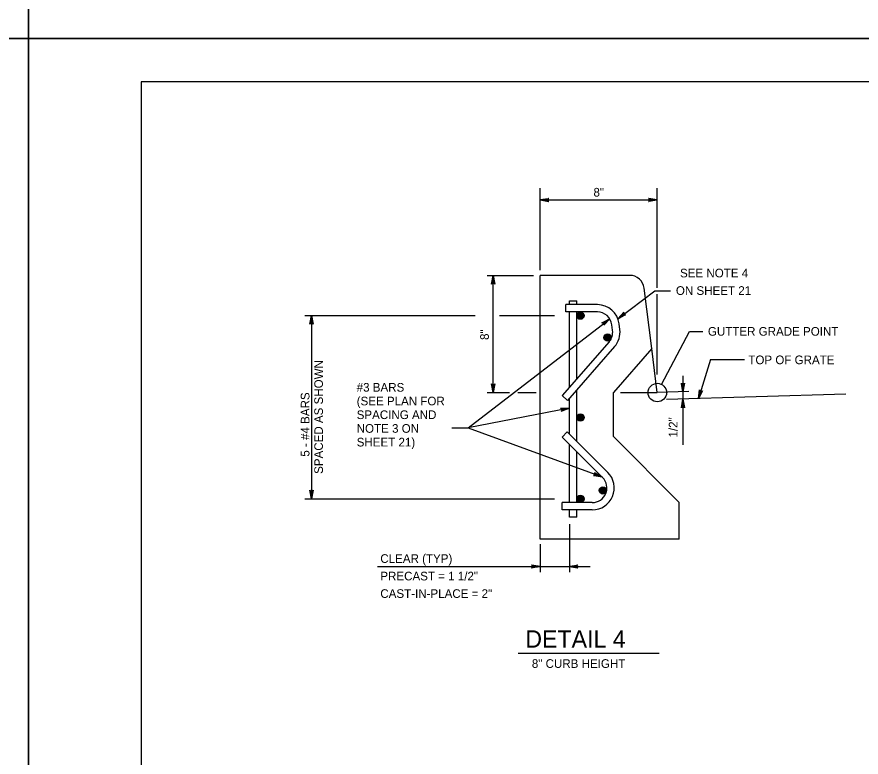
# Model space of a CAD drawing. Extents: x 2087776 to 2104538, y 970919 to 982612.
# Drawn here: x 2098799 to 2099759, y 973999 to 974842 of the extents above; entities that cross this region are included whole.
import ezdxf

# ---------------------------------------------------------------- set-up
doc = ezdxf.new("R2010")
doc.units = 0
doc.layers.add('1', color=7, linetype='Continuous')
doc.layers.add('PLT-BNDY', color=7, linetype='Continuous')

msp = doc.modelspace()

# ---------------------------------------------------------------- linework, layer by layer
at = {"layer": '1'}
for p, q in [((2099394.25, 974553.32), (2099394.25, 974646.84)), ((2099527.59, 974533.27), (2099527.59, 974646.84)), ((2099394.25, 974633.25), (2099527.59, 974633.25)), ((2099334.01, 974547.52), (2099386.92, 974547.52)), ((2099340.89, 974414.18), (2099340.89, 974547.2)), ((2099394.25, 974247.34), (2099394.25, 974547.52)), ((2099496.22, 974547.52), (2099394.25, 974547.52)), ((2099521.35, 974464.18), (2099512.76, 974532.92)), ((2099527.59, 974434.88), (2099527.59, 974526.25)), ((2099459.44, 974514.19), (2099423.41, 974514.19)), ((2099423.41, 974505.85), (2099423.41, 974514.19)), ((2099427.58, 974514.19), (2099427.58, 974518.36)), ((2099427.58, 974518.36), (2099435.92, 974518.36)), ((2099435.92, 974514.19), (2099435.92, 974518.36)), ((2099126.76, 974501.69), (2099320.45, 974501.69)), ((2099134.31, 974501.69), (2099134.31, 974293.17)), ((2099348.12, 974501.69), (2099410.62, 974501.69)), ((2099459.43, 974505.85), (2099423.41, 974505.85)), ((2099427.58, 974420.3), (2099427.58, 974505.85)), ((2099435.92, 974429.83), (2099435.92, 974505.85)), ((2099312.51, 974374.12), (2099473.49, 974498.12)), ((2099476.75, 974484.97), (2099475.97, 974491.24)), ((2099485.03, 974486), (2099484.24, 974492.28)), ((2099532.48, 974423.47), (2099564.19, 974483.8)), ((2099564.19, 974483.8), (2099579.36, 974483.8)), ((2099472.76, 974471.93), (2099419.24, 974410.77)), ((2099479.04, 974466.44), (2099425.52, 974405.28)), ((2099521.35, 974464.18), (2099477.59, 974414.18)), ((2099527.59, 974414.18), (2099521.35, 974464.18)), ((2099588.04, 974451.67), (2099574.3, 974407.27)), ((2099588.04, 974451.67), (2099626.68, 974451.67)), ((2099556.82, 974433.37), (2099556.82, 974354.84)), ((2099334.01, 974414.18), (2099359.59, 974414.18)), ((2099368.89, 974414.18), (2099389.94, 974414.18)), ((2099435.92, 974358.71), (2099435.92, 974417.17)), ((2099477.59, 974364.18), (2099477.59, 974414.18)), ((2099485.79, 974414.18), (2099527.59, 974414.18)), ((2099563.45, 974415.23), (2099527.59, 974414.18)), ((2099527.59, 974414.18), (2099527.59, 974414.18)), ((2099419.24, 974410.77), (2099425.52, 974405.28)), ((2099427.58, 974367.05), (2099427.58, 974407.64)), ((2099742.17, 974412.2), (2099538.13, 974406.2)), ((2099427.58, 974396.4), (2099312.51, 974374.12)), ((2099294.02, 974374.12), (2099312.51, 974374.12)), ((2099312.51, 974374.12), (2099464.72, 974318.12)), ((2099419.24, 974363.6), (2099425.14, 974369.49)), ((2099471.29, 974323.34), (2099425.14, 974369.49)), ((2099465.42, 974317.42), (2099419.24, 974363.6)), ((2099427.58, 974289), (2099427.58, 974355.26)), ((2099552.58, 974289.19), (2099477.59, 974364.18)), ((2099435.92, 974289), (2099435.92, 974346.92)), ((2099126.76, 974293.17), (2099410.62, 974293.17)), ((2099419.24, 974280.67), (2099419.24, 974289)), ((2099453.64, 974289), (2099419.24, 974289)), ((2099552.58, 974247.34), (2099552.58, 974289.19)), ((2099453.61, 974280.67), (2099419.24, 974280.67)), ((2099427.58, 974272.33), (2099427.58, 974280.67)), ((2099435.92, 974272.33), (2099435.92, 974280.67)), ((2099435.92, 974272.33), (2099427.58, 974272.33)), ((2099427.58, 974264.51), (2099427.58, 974209.72)), ((2099552.58, 974247.34), (2099394.25, 974247.34)), ((2099394.25, 974241.56), (2099394.25, 974209.72)), ((2099209.5, 974216.27), (2099451.19, 974216.27)), ((2099369.38, 974117.59), (2099529.62, 974117.59))]:
    msp.add_line(p, q, dxfattribs=at)
for points in [[(2101519.11, 972917.37), (2101519.11, 974767.76), (2098940.37, 974767.76), (2098940.37, 972917.37), (2101519.11, 972917.37), (2101519.11, 973003.85), (2100862.94, 973003.85), (2100862.94, 973216.04), (2101519.11, 973216.04), (2101519.11, 973311.07), (2100862.94, 973311.07), (2100862.94, 972917.37), (2101121.48, 972917.37), (2101121.48, 973003.85), (2101121.48, 972917.37), (2101374.1, 972917.37), (2101374.1, 973003.85), (2101374.1, 972963.44), (2101519.11, 972963.44)], [(2099394.25, 974633.25), (2099404.04, 974635.08), (2099403.66, 974634.82), (2099403.28, 974634.56), (2099403.09, 974634.23), (2099402.9, 974633.9), (2099402.84, 974633.58), (2099402.78, 974633.25), (2099402.84, 974632.92), (2099402.9, 974632.59), (2099403.09, 974632.26), (2099403.28, 974631.93), (2099403.66, 974631.67), (2099404.04, 974631.41), (2099394.25, 974633.25), (2099403.66, 974631.67), (2099403.28, 974631.93), (2099394.25, 974633.25), (2099403.09, 974632.26), (2099402.9, 974632.59), (2099394.25, 974633.25), (2099402.84, 974632.92), (2099402.78, 974633.25), (2099394.25, 974633.25), (2099402.84, 974633.58), (2099402.9, 974633.9), (2099394.25, 974633.25), (2099403.09, 974634.23), (2099403.28, 974634.56), (2099394.25, 974633.25), (2099403.66, 974634.82)], [(2099527.24, 974633.25), (2099517.45, 974631.41), (2099517.83, 974631.67), (2099518.21, 974631.93), (2099518.4, 974632.26), (2099518.59, 974632.59), (2099518.65, 974632.92), (2099518.71, 974633.25), (2099518.65, 974633.58), (2099518.59, 974633.9), (2099518.4, 974634.23), (2099518.21, 974634.56), (2099517.83, 974634.82), (2099517.45, 974635.08), (2099527.24, 974633.25), (2099517.83, 974634.82), (2099518.21, 974634.56), (2099527.24, 974633.25), (2099518.4, 974634.23), (2099518.59, 974633.9), (2099527.24, 974633.25), (2099518.65, 974633.58), (2099518.71, 974633.25), (2099527.24, 974633.25), (2099518.65, 974632.92), (2099518.59, 974632.59), (2099527.24, 974633.25), (2099518.4, 974632.26), (2099518.21, 974631.93), (2099527.24, 974633.25), (2099517.83, 974631.67)], [(2099340.89, 974547.2), (2099342.72, 974537.42), (2099342.46, 974537.79), (2099342.2, 974538.17), (2099341.87, 974538.36), (2099341.55, 974538.56), (2099341.22, 974538.61), (2099340.89, 974538.67), (2099340.56, 974538.61), (2099340.23, 974538.56), (2099339.91, 974538.36), (2099339.58, 974538.17), (2099339.32, 974537.79), (2099339.05, 974537.42), (2099340.89, 974547.2), (2099339.32, 974537.79), (2099339.58, 974538.17), (2099340.89, 974547.2), (2099339.91, 974538.36), (2099340.23, 974538.56), (2099340.89, 974547.2), (2099340.56, 974538.61), (2099340.89, 974538.67), (2099340.89, 974547.2), (2099341.22, 974538.61), (2099341.55, 974538.56), (2099340.89, 974547.2), (2099341.87, 974538.36), (2099342.2, 974538.17), (2099340.89, 974547.2), (2099342.46, 974537.79)], [(2099482.78, 974498.15), (2099524.64, 974530), (2099542.61, 974530)], [(2099134.31, 974501.69), (2099136.14, 974491.9), (2099135.88, 974492.28), (2099135.62, 974492.66), (2099135.29, 974492.85), (2099134.96, 974493.04), (2099134.64, 974493.1), (2099134.31, 974493.16), (2099133.98, 974493.1), (2099133.65, 974493.04), (2099133.32, 974492.85), (2099133, 974492.66), (2099132.73, 974492.28), (2099132.47, 974491.9), (2099134.31, 974501.69), (2099132.73, 974492.28), (2099133, 974492.66), (2099134.31, 974501.69), (2099133.32, 974492.85), (2099133.65, 974493.04), (2099134.31, 974501.69), (2099133.98, 974493.1), (2099134.31, 974493.16), (2099134.31, 974501.69), (2099134.64, 974493.1), (2099134.96, 974493.04), (2099134.31, 974501.69), (2099135.29, 974492.85), (2099135.62, 974492.66), (2099134.31, 974501.69), (2099135.88, 974492.28)], [(2099482.78, 974498.15), (2099489.4, 974505.47), (2099489.26, 974505.04), (2099489.12, 974504.61), (2099489.16, 974504.23), (2099489.21, 974503.86), (2099489.36, 974503.56), (2099489.51, 974503.27), (2099489.75, 974503.05), (2099489.99, 974502.82), (2099490.34, 974502.68), (2099490.7, 974502.54), (2099491.15, 974502.56), (2099491.6, 974502.58), (2099482.78, 974498.15), (2099491.15, 974502.56), (2099490.7, 974502.54), (2099482.78, 974498.15), (2099490.34, 974502.68), (2099489.99, 974502.82), (2099482.78, 974498.15), (2099489.75, 974503.05), (2099489.51, 974503.27), (2099482.78, 974498.15), (2099489.36, 974503.56), (2099489.21, 974503.86), (2099482.78, 974498.15), (2099489.16, 974504.23), (2099489.12, 974504.61), (2099482.78, 974498.15), (2099489.26, 974505.04)], [(2099473.49, 974498.12), (2099466.86, 974490.7), (2099467, 974491.13), (2099467.14, 974491.57), (2099467.09, 974491.95), (2099467.05, 974492.33), (2099466.89, 974492.62), (2099466.74, 974492.92), (2099466.49, 974493.14), (2099466.25, 974493.37), (2099465.89, 974493.51), (2099465.54, 974493.65), (2099465.08, 974493.63), (2099464.62, 974493.6), (2099473.49, 974498.12), (2099465.08, 974493.63), (2099465.54, 974493.65), (2099473.49, 974498.12), (2099465.89, 974493.51), (2099466.25, 974493.37), (2099473.49, 974498.12), (2099466.49, 974493.14), (2099466.74, 974492.92), (2099473.49, 974498.12), (2099466.89, 974492.62), (2099467.05, 974492.33), (2099473.49, 974498.12), (2099467.09, 974491.95), (2099467.14, 974491.57), (2099473.49, 974498.12), (2099467, 974491.13)], [(2099340.89, 974414.18), (2099339.05, 974423.96), (2099339.32, 974423.58), (2099339.58, 974423.21), (2099339.91, 974423.01), (2099340.23, 974422.82), (2099340.56, 974422.76), (2099340.89, 974422.71), (2099341.22, 974422.76), (2099341.55, 974422.82), (2099341.87, 974423.01), (2099342.2, 974423.21), (2099342.46, 974423.58), (2099342.72, 974423.96), (2099340.89, 974414.18), (2099342.46, 974423.58), (2099342.2, 974423.21), (2099340.89, 974414.18), (2099341.87, 974423.01), (2099341.55, 974422.82), (2099340.89, 974414.18), (2099341.22, 974422.76), (2099340.89, 974422.71), (2099340.89, 974414.18), (2099340.56, 974422.76), (2099340.23, 974422.82), (2099340.89, 974414.18), (2099339.91, 974423.01), (2099339.58, 974423.21), (2099340.89, 974414.18), (2099339.32, 974423.58)], [(2099556.82, 974415.03), (2099554.98, 974424.82), (2099555.24, 974424.44), (2099555.5, 974424.07), (2099555.83, 974423.87), (2099556.16, 974423.68), (2099556.49, 974423.62), (2099556.82, 974423.56), (2099557.14, 974423.62), (2099557.47, 974423.68), (2099557.8, 974423.87), (2099558.13, 974424.07), (2099558.39, 974424.44), (2099558.65, 974424.82), (2099556.82, 974415.03), (2099558.39, 974424.44), (2099558.13, 974424.07), (2099556.82, 974415.03), (2099557.8, 974423.87), (2099557.47, 974423.68), (2099556.82, 974415.03), (2099557.14, 974423.62), (2099556.82, 974423.56), (2099556.82, 974415.03), (2099556.49, 974423.62), (2099556.16, 974423.68), (2099556.82, 974415.03), (2099555.83, 974423.87), (2099555.5, 974424.07), (2099556.82, 974415.03), (2099555.24, 974424.44)], [(2099574.3, 974407.27), (2099575.44, 974417.16), (2099575.58, 974416.72), (2099575.71, 974416.28), (2099575.97, 974416), (2099576.23, 974415.72), (2099576.52, 974415.57), (2099576.82, 974415.42), (2099577.15, 974415.37), (2099577.48, 974415.33), (2099577.85, 974415.42), (2099578.22, 974415.51), (2099578.58, 974415.79), (2099578.94, 974416.07), (2099574.3, 974407.27), (2099578.58, 974415.79), (2099578.22, 974415.51), (2099574.3, 974407.27), (2099577.85, 974415.42), (2099577.48, 974415.33), (2099574.3, 974407.27), (2099577.15, 974415.37), (2099576.82, 974415.42), (2099574.3, 974407.27), (2099576.52, 974415.57), (2099576.23, 974415.72), (2099574.3, 974407.27), (2099575.97, 974416), (2099575.71, 974416.28), (2099574.3, 974407.27), (2099575.58, 974416.72)], [(2099556.82, 974406.75), (2099558.65, 974396.97), (2099558.39, 974397.34), (2099558.13, 974397.72), (2099557.8, 974397.92), (2099557.47, 974398.11), (2099557.14, 974398.17), (2099556.82, 974398.22), (2099556.49, 974398.17), (2099556.16, 974398.11), (2099555.83, 974397.92), (2099555.5, 974397.72), (2099555.24, 974397.34), (2099554.98, 974396.97), (2099556.82, 974406.75), (2099555.24, 974397.34), (2099555.5, 974397.72), (2099556.82, 974406.75), (2099555.83, 974397.92), (2099556.16, 974398.11), (2099556.82, 974406.75), (2099556.49, 974398.17), (2099556.82, 974398.22), (2099556.82, 974406.75), (2099557.14, 974398.17), (2099557.47, 974398.11), (2099556.82, 974406.75), (2099557.8, 974397.92), (2099558.13, 974397.72), (2099556.82, 974406.75), (2099558.39, 974397.34)], [(2099427.58, 974396.4), (2099418.32, 974392.74), (2099418.64, 974393.07), (2099418.97, 974393.4), (2099419.09, 974393.76), (2099419.22, 974394.12), (2099419.21, 974394.45), (2099419.21, 974394.78), (2099419.09, 974395.09), (2099418.97, 974395.4), (2099418.72, 974395.69), (2099418.47, 974395.97), (2099418.05, 974396.16), (2099417.63, 974396.34), (2099427.58, 974396.4), (2099418.05, 974396.16), (2099418.47, 974395.97), (2099427.58, 974396.4), (2099418.72, 974395.69), (2099418.97, 974395.4), (2099427.58, 974396.4), (2099419.09, 974395.09), (2099419.21, 974394.78), (2099427.58, 974396.4), (2099419.21, 974394.45), (2099419.22, 974394.12), (2099427.58, 974396.4), (2099419.09, 974393.76), (2099418.97, 974393.4), (2099427.58, 974396.4), (2099418.64, 974393.07)], [(2099464.72, 974318.12), (2099454.9, 974319.77), (2099455.35, 974319.89), (2099455.79, 974320), (2099456.09, 974320.24), (2099456.38, 974320.48), (2099456.55, 974320.77), (2099456.72, 974321.06), (2099456.78, 974321.39), (2099456.84, 974321.72), (2099456.77, 974322.09), (2099456.7, 974322.47), (2099456.43, 974322.84), (2099456.17, 974323.22), (2099464.72, 974318.12), (2099456.43, 974322.84), (2099456.7, 974322.47), (2099464.72, 974318.12), (2099456.77, 974322.09), (2099456.84, 974321.72), (2099464.72, 974318.12), (2099456.78, 974321.39), (2099456.72, 974321.06), (2099464.72, 974318.12), (2099456.55, 974320.77), (2099456.38, 974320.48), (2099464.72, 974318.12), (2099456.09, 974320.24), (2099455.79, 974320), (2099464.72, 974318.12), (2099455.35, 974319.89)], [(2099134.31, 974293.17), (2099132.47, 974302.95), (2099132.73, 974302.58), (2099133, 974302.2), (2099133.32, 974302), (2099133.65, 974301.81), (2099133.98, 974301.75), (2099134.31, 974301.7), (2099134.64, 974301.75), (2099134.96, 974301.81), (2099135.29, 974302), (2099135.62, 974302.2), (2099135.88, 974302.58), (2099136.14, 974302.95), (2099134.31, 974293.17), (2099135.88, 974302.58), (2099135.62, 974302.2), (2099134.31, 974293.17), (2099135.29, 974302), (2099134.96, 974301.81), (2099134.31, 974293.17), (2099134.64, 974301.75), (2099134.31, 974301.7), (2099134.31, 974293.17), (2099133.98, 974301.75), (2099133.65, 974301.81), (2099134.31, 974293.17), (2099133.32, 974302), (2099133, 974302.2), (2099134.31, 974293.17), (2099132.73, 974302.58)], [(2099394.25, 974216.27), (2099384.47, 974214.44), (2099384.84, 974214.7), (2099385.22, 974214.96), (2099385.42, 974215.29), (2099385.61, 974215.61), (2099385.67, 974215.94), (2099385.72, 974216.27), (2099385.67, 974216.6), (2099385.61, 974216.93), (2099385.42, 974217.25), (2099385.22, 974217.58), (2099384.84, 974217.84), (2099384.47, 974218.1), (2099394.25, 974216.27), (2099384.84, 974217.84), (2099385.22, 974217.58), (2099394.25, 974216.27), (2099385.42, 974217.25), (2099385.61, 974216.93), (2099394.25, 974216.27), (2099385.67, 974216.6), (2099385.72, 974216.27), (2099394.25, 974216.27), (2099385.67, 974215.94), (2099385.61, 974215.61), (2099394.25, 974216.27), (2099385.42, 974215.29), (2099385.22, 974214.96), (2099394.25, 974216.27), (2099384.84, 974214.7)], [(2099427.58, 974216.27), (2099437.37, 974218.1), (2099436.99, 974217.84), (2099436.61, 974217.58), (2099436.42, 974217.25), (2099436.23, 974216.93), (2099436.17, 974216.6), (2099436.11, 974216.27), (2099436.17, 974215.94), (2099436.23, 974215.61), (2099436.42, 974215.29), (2099436.61, 974214.96), (2099436.99, 974214.7), (2099437.37, 974214.44), (2099427.58, 974216.27), (2099436.99, 974214.7), (2099436.61, 974214.96), (2099427.58, 974216.27), (2099436.42, 974215.29), (2099436.23, 974215.61), (2099427.58, 974216.27), (2099436.17, 974215.94), (2099436.11, 974216.27), (2099427.58, 974216.27), (2099436.17, 974216.6), (2099436.23, 974216.93), (2099427.58, 974216.27), (2099436.42, 974217.25), (2099436.61, 974217.58), (2099427.58, 974216.27), (2099436.99, 974217.84)]]:
    msp.add_lwpolyline(points, dxfattribs=at)
for centre, radius in [((2099440.13, 974501.69), 4.17), ((2099440.13, 974501.69), 3.87), ((2099440.13, 974501.69), 3.58), ((2099440.13, 974501.69), 3.28), ((2099440.13, 974501.69), 2.98), ((2099440.13, 974501.69), 2.69), ((2099440.13, 974501.69), 2.39), ((2099440.13, 974501.69), 2.1), ((2099440.13, 974501.69), 1.8), ((2099440.13, 974501.69), 1.5), ((2099440.13, 974501.69), 1.21), ((2099440.13, 974501.69), 0.912), ((2099440.13, 974501.69), 0.616), ((2099440.13, 974501.69), 0.32), ((2099471.07, 974476.73), 4.17), ((2099471.07, 974476.73), 3.87), ((2099471.07, 974476.73), 3.58), ((2099471.07, 974476.73), 3.28), ((2099471.07, 974476.73), 2.98), ((2099471.07, 974476.73), 2.69), ((2099471.07, 974476.73), 2.39), ((2099471.07, 974476.73), 2.1), ((2099471.07, 974476.73), 1.8), ((2099471.07, 974476.73), 1.5), ((2099471.07, 974476.73), 1.21), ((2099471.07, 974476.73), 0.912), ((2099471.07, 974476.73), 0.616), ((2099471.07, 974476.73), 0.32), ((2099527.59, 974414.18), 10.5), ((2099440.14, 974385.75), 4.17), ((2099440.14, 974385.75), 3.87), ((2099440.14, 974385.75), 3.58), ((2099440.14, 974385.75), 3.28), ((2099440.14, 974385.75), 2.98), ((2099440.14, 974385.75), 2.69), ((2099440.14, 974385.75), 2.39), ((2099440.14, 974385.75), 2.1), ((2099440.14, 974385.75), 1.8), ((2099440.14, 974385.75), 1.5), ((2099440.14, 974385.75), 1.21), ((2099440.14, 974385.75), 0.912), ((2099440.14, 974385.75), 0.616), ((2099440.14, 974385.75), 0.32), ((2099465.78, 974302.86), 4.17), ((2099465.78, 974302.86), 3.87), ((2099465.78, 974302.86), 3.58), ((2099465.78, 974302.86), 3.28), ((2099465.78, 974302.86), 2.98), ((2099465.78, 974302.86), 2.69), ((2099465.78, 974302.86), 2.39), ((2099465.78, 974302.86), 2.1), ((2099465.78, 974302.86), 1.8), ((2099465.78, 974302.86), 1.5), ((2099465.78, 974302.86), 1.21), ((2099465.78, 974302.86), 0.912), ((2099465.78, 974302.86), 0.616), ((2099465.78, 974302.86), 0.32), ((2099440.13, 974293.17), 4.17), ((2099440.13, 974293.17), 3.87), ((2099440.13, 974293.17), 3.58), ((2099440.13, 974293.17), 3.28), ((2099440.13, 974293.17), 2.98), ((2099440.13, 974293.17), 2.69), ((2099440.13, 974293.17), 2.39), ((2099440.13, 974293.17), 2.1), ((2099440.13, 974293.17), 1.8), ((2099440.13, 974293.17), 1.5), ((2099440.13, 974293.17), 1.21), ((2099440.13, 974293.17), 0.912), ((2099440.13, 974293.17), 0.616), ((2099440.13, 974293.17), 0.32)]:
    msp.add_circle(centre, radius, dxfattribs=at)
for centre, radius, start, end in [((2099496.22, 974530.86), 16.66, 7.12184, 90), ((2099459.44, 974489.19), 25, 7.12184, 90), ((2099459.43, 974489.18), 16.67, 7.12184, 90), ((2099460.21, 974482.9), 16.67, 318.81225, 7.12184), ((2099460.22, 974482.9), 25, 318.81225, 7.12184), ((2099453.61, 974305.67), 25, 270, 45), ((2099453.64, 974305.65), 16.65, 270, 45)]:
    msp.add_arc(centre, radius, start, end, dxfattribs=at)
at = {"layer": 'PLT-BNDY'}
for points in [[(2096053.23, 976765.79), (2098812.42, 976765.79), (2098812.42, 974816.97), (2096053.23, 974816.97)], [(2098812.42, 976765.79), (2101571.61, 976765.79), (2101571.61, 974816.97), (2098812.42, 974816.97)], [(2096053.23, 974816.97), (2098812.42, 974816.97), (2098812.42, 972868.16), (2096053.23, 972868.16)], [(2098812.42, 974816.97), (2101571.61, 974816.97), (2101571.61, 972868.16), (2098812.42, 972868.16)]]:
    msp.add_lwpolyline(points, close=True, dxfattribs=at)

# ---------------------------------------------------------------- texts
at = {"layer": '1'}
for s, height, p in [('8"', 9.843, (2099454.99, 974637.14)), ('SEE NOTE 4', 9.843, (2099553.45, 974545.21)), ('ON SHEET 21', 9.8425, (2099548.76, 974525.29)), ('GUTTER GRADE POINT', 9.8425, (2099585.15, 974478.84)), ('TOP OF GRATE', 9.8425, (2099631.17, 974446.46)), ('#3 BARS', 9.843, (2099185.66, 974415.19)), ('(SEE PLAN FOR', 9.8425, (2099185.66, 974399.6)), ('SPACING AND', 9.8425, (2099185.66, 974384.02)), ('NOTE 3 ON', 9.843, (2099185.66, 974368.43)), ('SHEET 21)', 9.843, (2099185.66, 974352.85)), ('CLEAR (TYP)', 9.8425, (2099212.56, 974220.38)), ('PRECAST = 1 1/2"', 9.8425, (2099212.56, 974200.46)), ('CAST-IN-PLACE = 2"', 9.8425, (2099212.56, 974180.54)), ('DETAIL 4', 19.685, (2099377.49, 974123.99)), ('8" CURB HEIGHT', 9.8425, (2099384.9, 974100.93))]:
    msp.add_text(s, height=height, dxfattribs=at).set_placement(p)
for s, height, p in [('8"', 9.843, (2099335.99, 974474)), ('SPACED AS SHOWN', 9.8425, (2099147.28, 974321.66)), ('5 - #4 BARS', 9.8425, (2099131.93, 974341.23)), ('1/2"', 9.843, (2099550.52, 974363.05))]:
    msp.add_text(s, height=height, rotation=90, dxfattribs=at).set_placement(p)

doc.saveas('drawing.dxf')
